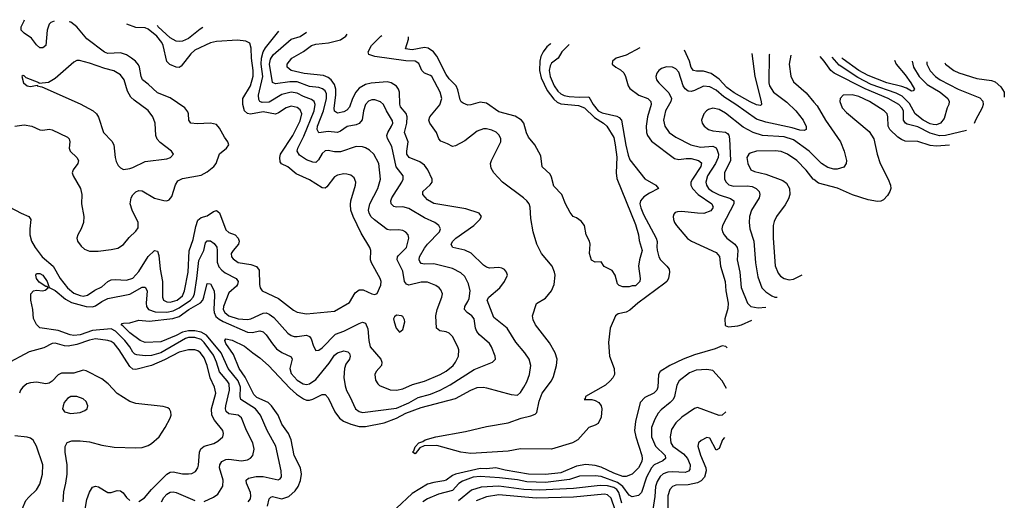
# Model space of a CAD drawing. Header units: inches. Extents: x 1308407 to 1441228, y 959628 to 1036311.
# Tile 729 of 729: x 1434881 to 1441228, y 1025981 to 1029077. Entities that reach past the tile are written whole.
import ezdxf

# ---------------------------------------------------------------- set-up
doc = ezdxf.new("R2010")
doc.units = ezdxf.units.IN
doc.header["$MEASUREMENT"] = 0
doc.layers.add('B4032', color=7, linetype='Continuous')
doc.layers.add('B4042', color=7, linetype='Continuous')

msp = doc.modelspace()

# ---------------------------------------------------------------- linework, layer by layer
at = {"layer": 'B4032', "color": 5}
for points, elevation in [([(1434772.3, 1027892.3), (1434890, 1027831.4), (1434940.5, 1027810), (1434953.6, 1027790), (1434945.9, 1027730), (1434946.5, 1027690), (1434957.5, 1027650), (1434980.1, 1027610), (1435025.4, 1027550), (1435096.1, 1027490), (1435142.9, 1027410), (1435190, 1027348.7), (1435230, 1027314.7), (1435270, 1027300.1), (1435290, 1027296.4), (1435318.1, 1027301.9), (1435366.2, 1027333.8), (1435410, 1027355.6), (1435450, 1027390.1), (1435470, 1027400.6), (1435495.9, 1027404.1), (1435570, 1027398.2), (1435610, 1027411.7), (1435650, 1027454.5), (1435710, 1027551), (1435750, 1027589.1), (1435770, 1027586.4), (1435778.1, 1027558.1), (1435786.7, 1027470), (1435801.6, 1027390), (1435801.4, 1027290), (1435807.1, 1027270), (1435830, 1027258.6), (1435850, 1027257.8), (1435895.4, 1027270), (1435930, 1027297.4), (1435943.1, 1027330), (1435966, 1027450), (1435973.1, 1027586.9), (1436000, 1027660), (1436016.1, 1027743.9), (1436030, 1027785.5), (1436050, 1027803.5), (1436090, 1027813.7), (1436130, 1027841.8), (1436150, 1027847.9), (1436170, 1027831.5), (1436210, 1027724.1), (1436230, 1027705.9), (1436270.5, 1027690.5), (1436290.1, 1027670), (1436296.8, 1027650), (1436290.9, 1027630), (1436256.1, 1027590), (1436245.1, 1027570), (1436247.1, 1027550), (1436256.2, 1027536.2), (1436290, 1027513.5), (1436370, 1027500.6), (1436406.9, 1027486.9), (1436423.7, 1027463.7), (1436426, 1027370), (1436430.2, 1027350.2), (1436443.1, 1027330), (1436550, 1027280.5), (1436645.9, 1027205.9), (1436670, 1027192.4), (1436730, 1027181.7), (1436910, 1027198.6), (1437006.1, 1027253.9), (1437043.7, 1027316.3), (1437070, 1027335.9), (1437096.1, 1027336.1), (1437150, 1027310.3), (1437170, 1027307.2), (1437186.3, 1027313.7), (1437210, 1027366.8), (1437212.1, 1027390), (1437205.7, 1027410), (1437148.6, 1027510), (1437142.7, 1027530), (1437143.5, 1027590), (1437137.8, 1027610), (1437081.5, 1027701.5), (1437029.9, 1027810), (1437015.8, 1027850), (1437012.9, 1027887.1), (1437016, 1027910), (1437045.3, 1028010), (1437047.1, 1028030), (1437037.4, 1028057.4), (1437014.9, 1028074.9), (1436990, 1028081.5), (1436970, 1028082.8), (1436930, 1028075.8), (1436910, 1028063.5), (1436860, 1028000), (1436850, 1027992.2), (1436830, 1027994.6), (1436750, 1028045.7), (1436663.7, 1028083.7), (1436610, 1028127.9), (1436568.1, 1028148.1), (1436560.5, 1028160.5), (1436557.1, 1028190), (1436563.1, 1028210), (1436642.2, 1028330), (1436690, 1028424.2), (1436698.9, 1028470), (1436690, 1028495.9), (1436670, 1028511.5), (1436630, 1028518.8), (1436599, 1028510), (1436550, 1028476.2), (1436530, 1028468.9), (1436450, 1028482.5), (1436369.1, 1028469.1), (1436350, 1028471.7), (1436330.3, 1028490.3), (1436319.2, 1028530), (1436319.9, 1028570), (1436369.9, 1028650.1), (1436386.2, 1028713.8), (1436386.9, 1028750), (1436375.8, 1028830), (1436373.7, 1028893.7), (1436364.8, 1028924.8), (1436338.3, 1028938.3), (1436285.1, 1028945.1), (1436150, 1028936.2), (1436110, 1028928.3), (1436010, 1028879.9), (1435983.9, 1028856.1), (1435921.6, 1028778.4), (1435910, 1028769.1), (1435890, 1028771.6), (1435848.2, 1028788.2), (1435830, 1028807.1), (1435805.6, 1028910), (1435796.7, 1028930), (1435766.1, 1028970), (1435710, 1029016.9), (1435690, 1029025.3), (1435630, 1029026.3), (1435570.7, 1029047.4)], 2680), ([(1434850, 1028391.8), (1434910, 1028399), (1434958.8, 1028390), (1435010, 1028367.2), (1435030, 1028365.3), (1435070, 1028371.2), (1435090, 1028368.2), (1435190, 1028319.5), (1435198.9, 1028310), (1435203.6, 1028290), (1435199.7, 1028250), (1435206.7, 1028230), (1435250.3, 1028190), (1435260.2, 1028170), (1435255, 1028150), (1435226.7, 1028110), (1435220.3, 1028090), (1435225.5, 1028070), (1435273.2, 1027990), (1435280.7, 1027950), (1435280.2, 1027890), (1435294.7, 1027810), (1435293.2, 1027770), (1435278.2, 1027730), (1435255.3, 1027690), (1435250.3, 1027670), (1435254.3, 1027650), (1435277.2, 1027617.2), (1435299, 1027599), (1435330, 1027586.2), (1435386.1, 1027586.1), (1435470, 1027595.4), (1435514.3, 1027605.7), (1435550, 1027629.4), (1435587.1, 1027672.9), (1435630, 1027713.5), (1435643.8, 1027736.2), (1435645.3, 1027770), (1435605.9, 1027850), (1435594.1, 1027890), (1435599.5, 1027930), (1435611, 1027949), (1435630, 1027967.3), (1435650, 1027975.8), (1435670, 1027974), (1435750, 1027926.5), (1435810, 1027911.8), (1435830, 1027910.2), (1435844.1, 1027915.9), (1435861.8, 1027938.2), (1435886.1, 1028013.9), (1435900.9, 1028039.1), (1435930, 1028054.7), (1436050, 1028075.5), (1436090, 1028095.8), (1436131.6, 1028130), (1436147.1, 1028150), (1436168.1, 1028211.9), (1436214.5, 1028250), (1436229.6, 1028270), (1436223.6, 1028290), (1436200.9, 1028320.9), (1436170, 1028378.7), (1436150, 1028401.1), (1436110.9, 1028410.9), (1436025.1, 1028405.1), (1435984.2, 1028410), (1435970.8, 1028430), (1435969.1, 1028470), (1435964.3, 1028484.3), (1435946, 1028510), (1435850, 1028573.3), (1435770, 1028605), (1435710, 1028662.2), (1435672.3, 1028690), (1435663.2, 1028710), (1435653.6, 1028770), (1435646.4, 1028786.4), (1435627.1, 1028810), (1435602.5, 1028830), (1435570, 1028850.4), (1435530, 1028863.7), (1435450, 1028859.9), (1435427.8, 1028867.8), (1435313.7, 1028953.7), (1435249.2, 1029030), (1435210, 1029060.4), (1435199.7, 1029064)], 2720), ([(1435103.1, 1029068.3), (1435081.4, 1029058.6), (1435070, 1029048.3), (1435057.2, 1029010), (1435050.1, 1028909.9), (1435030, 1028895.1), (1435010, 1028896.1), (1434990, 1028914.7), (1434958.1, 1028958.1), (1434910.9, 1028990), (1434891.6, 1029010), (1434890.6, 1029030), (1434910.3, 1029069.7), (1434911.8, 1029076.8)], 2720), ([(1436062.1, 1029025.5), (1436044.4, 1029015.6), (1435970, 1028956.4), (1435930, 1028938.5), (1435910, 1028935.4), (1435890, 1028938), (1435850, 1028960.5), (1435774.3, 1029030), (1435768.5, 1029038.6)], 2660), ([(1436070, 1025972.3), (1436130, 1026000.2), (1436158.9, 1026021.1), (1436190, 1026070.8), (1436192, 1026110), (1436169.9, 1026190.1), (1436170.8, 1026210), (1436183.1, 1026230), (1436210, 1026243.2), (1436230, 1026246), (1436310, 1026234), (1436350, 1026241.5), (1436368.4, 1026251.6), (1436383.9, 1026270), (1436392.2, 1026310), (1436382.9, 1026350), (1436342.5, 1026430), (1436310, 1026510.8), (1436290, 1026528.3), (1436230, 1026536.8), (1436212.3, 1026552.3), (1436207.1, 1026570), (1436209.1, 1026590), (1436234.4, 1026690), (1436230.3, 1026730), (1436219.1, 1026750), (1436169, 1026809), (1436150, 1026871.4), (1436130, 1026916.4), (1436070, 1026998.2), (1436050, 1027017.4), (1436010, 1027029.1), (1435970, 1027029.6), (1435950, 1027023.7), (1435790, 1026931.3), (1435730, 1026913.7), (1435690, 1026912.2), (1435636.9, 1026916.9), (1435622.8, 1026922.7), (1435610, 1026934.3), (1435590.7, 1026970), (1435558.8, 1027010), (1435499.3, 1027070), (1435470, 1027084.6), (1435350, 1027074.6), (1435270, 1027045.6), (1435230, 1027041.4), (1435205.9, 1027045.9), (1435130, 1027075.4), (1435011.3, 1027091.3), (1434990, 1027114), (1434970.8, 1027150.8), (1434965.2, 1027210), (1434953.5, 1027270), (1434953.3, 1027310), (1434969.1, 1027330.9), (1434990, 1027335.2), (1435030, 1027330.3), (1435044.7, 1027335.3), (1435064, 1027350), (1435058, 1027358), (1435050, 1027357), (1435006.4, 1027386.4), (1434989.2, 1027410), (1434984.7, 1027430), (1434990, 1027442), (1435010, 1027441.5), (1435030.2, 1027430), (1435059.2, 1027390), (1435072.1, 1027352.1), (1435110, 1027332.3), (1435177, 1027277), (1435215.1, 1027255.1), (1435309.7, 1027229.7), (1435350, 1027227.1), (1435370, 1027233.8), (1435410, 1027261.8), (1435450, 1027281), (1435590, 1027308.4), (1435670, 1027353), (1435690, 1027353.6), (1435703, 1027330), (1435696.2, 1027250), (1435699.4, 1027230), (1435710.3, 1027210.3), (1435753.7, 1027193.7), (1435830, 1027192.2), (1435870, 1027202.2), (1435910, 1027219.9), (1435981.8, 1027270), (1435999.8, 1027290), (1436007, 1027310), (1436022.7, 1027410), (1436035.4, 1027524.6), (1436067.1, 1027590), (1436079.8, 1027640.2), (1436090, 1027653.1), (1436110, 1027652.1), (1436135.1, 1027635.1), (1436151, 1027611), (1436154.9, 1027590), (1436154.6, 1027514.6), (1436165.3, 1027485.3), (1436183.3, 1027463.3), (1436205.7, 1027445.7), (1436276.9, 1027410), (1436288.4, 1027390), (1436285.6, 1027370), (1436279.1, 1027360.9), (1436230, 1027317.8), (1436194.3, 1027230), (1436192.8, 1027210), (1436203.4, 1027190), (1436230, 1027169.1), (1436290, 1027150.1), (1436350, 1027146.2), (1436370, 1027150.1), (1436450, 1027186.8), (1436470, 1027187.4), (1436490, 1027180.7), (1436518.5, 1027158.5), (1436610, 1027057.8), (1436630, 1027042.9), (1436650, 1027035.4), (1436670, 1027034.8), (1436730, 1027044.1), (1436750, 1027035.8), (1436760.6, 1027020.6), (1436774.2, 1026974.2), (1436790, 1026944.9), (1436810, 1026947.6), (1436830, 1026962), (1436916.1, 1027050), (1436970.7, 1027069.3), (1437070, 1027120.2), (1437090, 1027127.3), (1437110, 1027122.3), (1437125.9, 1027085.9), (1437131.3, 1027010), (1437140.9, 1026970), (1437208, 1026890), (1437216.1, 1026870), (1437212.6, 1026850), (1437178.9, 1026810), (1437170.3, 1026790), (1437174.7, 1026754.7), (1437188.7, 1026730), (1437201, 1026721), (1437270, 1026691.2), (1437310, 1026689.4), (1437350, 1026699.4), (1437412.5, 1026727.5), (1437490, 1026749), (1437590.9, 1026790), (1437630, 1026811.5), (1437674.5, 1026850), (1437691.3, 1026870), (1437709, 1026910), (1437711.6, 1026950), (1437706.2, 1026970), (1437670, 1027035.8), (1437650, 1027056.9), (1437630, 1027066), (1437590, 1027072.6), (1437568.7, 1027090), (1437564.4, 1027170), (1437571.7, 1027210), (1437602.5, 1027290), (1437605.6, 1027310), (1437596.1, 1027336.1), (1437585.4, 1027350), (1437563.9, 1027363.9), (1437510, 1027386), (1437470, 1027385.2), (1437390, 1027366.8), (1437373.4, 1027373.4), (1437362.2, 1027390), (1437350, 1027456.3), (1437313.3, 1027530), (1437316.8, 1027550), (1437322.4, 1027557.6), (1437373.8, 1027610), (1437389.7, 1027669.7), (1437384.4, 1027690), (1437370, 1027708), (1437350, 1027718), (1437322.8, 1027722.8), (1437270, 1027720.2), (1437250, 1027725.7), (1437167.6, 1027787.6), (1437147.2, 1027807.2), (1437133.4, 1027830), (1437129.4, 1027850), (1437137.1, 1027890), (1437190, 1027990.3), (1437207.2, 1028050), (1437196, 1028150), (1437162.9, 1028210), (1437136.3, 1028236.3), (1437110, 1028251.4), (1437090, 1028257.5), (1437050, 1028259.9), (1436950, 1028225.4), (1436910, 1028225), (1436870, 1028233.7), (1436850, 1028231.2), (1436830, 1028215), (1436806.6, 1028173.4), (1436790, 1028157.7), (1436770, 1028159.5), (1436730, 1028174.3), (1436684, 1028204), (1436669.9, 1028230), (1436673.8, 1028250), (1436713, 1028327), (1436780.3, 1028490), (1436785, 1028530), (1436778.4, 1028550), (1436762.5, 1028562.5), (1436710, 1028581.3), (1436670, 1028603), (1436630.3, 1028610.3), (1436570, 1028594.8), (1436490, 1028546.5), (1436444.1, 1028544.1), (1436428.4, 1028550), (1436422, 1028562), (1436420.9, 1028590), (1436449.4, 1028710), (1436438.1, 1028790), (1436439.2, 1028830), (1436450.4, 1028869.6), (1436464.7, 1028895.3), (1436550.9, 1029003.7)], 2660), ([(1436353.8, 1025970), (1436367.9, 1025990), (1436371.9, 1026010), (1436367.8, 1026030), (1436342.4, 1026090), (1436341.8, 1026110), (1436356, 1026124), (1436405.5, 1026134.5), (1436450, 1026134.5), (1436546.6, 1026113.4), (1436560.1, 1026119.9), (1436568.3, 1026131.7), (1436566.6, 1026170), (1436533.2, 1026330), (1436476.7, 1026430), (1436433.2, 1026530), (1436401.7, 1026570), (1436306.2, 1026630), (1436301.3, 1026650), (1436304.4, 1026710), (1436290.2, 1026750), (1436224.3, 1026830), (1436179.1, 1026930), (1436085, 1027045), (1436050, 1027064.5), (1436010, 1027072.3), (1435970, 1027073.2), (1435930, 1027064), (1435890, 1027042.9), (1435790, 1027002.1), (1435690, 1026998), (1435657.8, 1027010), (1435590, 1027059.5), (1435545.4, 1027105.4), (1435535.1, 1027110), (1435541.4, 1027118.6), (1435550, 1027122.6), (1435590, 1027122.9), (1435650, 1027140.2), (1435715.1, 1027135.1), (1435867.9, 1027152.1), (1435910, 1027165.1), (1435970.5, 1027210), (1436047.4, 1027252.6), (1436061, 1027270), (1436068.7, 1027290), (1436090, 1027376.4), (1436110, 1027374.6), (1436135.2, 1027330), (1436137.7, 1027297.7), (1436131.8, 1027210), (1436133.7, 1027190), (1436145.5, 1027165.5), (1436167.2, 1027147.2), (1436193.3, 1027133.3), (1436350, 1027064.3), (1436378.8, 1027061.2), (1436430, 1027071.4), (1436450, 1027066), (1436470, 1027047.5), (1436510, 1026988.4), (1436537.2, 1026957.2), (1436570, 1026933.3), (1436630, 1026904.2), (1436637.1, 1026890), (1436622.8, 1026830), (1436630, 1026798.5), (1436670, 1026754.6), (1436709, 1026730), (1436730, 1026726.8), (1436750, 1026731.2), (1436790, 1026758.4), (1436876.4, 1026863.6), (1436910, 1026916.1), (1436930, 1026931.6), (1436970, 1026942.6), (1436997.2, 1026937.2), (1437007.1, 1026927.1), (1437012.1, 1026910), (1437008, 1026890), (1436983.4, 1026856.6), (1436974.4, 1026830), (1436970.8, 1026770.8), (1436978.1, 1026718.1), (1436987.9, 1026687.9), (1437010.2, 1026650), (1437046.7, 1026570), (1437070, 1026551.8), (1437090, 1026547), (1437310, 1026574.6), (1437390, 1026609), (1437450, 1026642.6), (1437530, 1026663.7), (1437590.8, 1026690), (1437655.8, 1026724.2), (1437810, 1026822.6), (1437929.3, 1026870), (1437947.3, 1026890), (1437946.3, 1026910), (1437922.4, 1026970), (1437908.6, 1026990), (1437845.6, 1027045.6), (1437827.9, 1027068), (1437819.5, 1027090), (1437810.4, 1027150.4), (1437794.8, 1027170), (1437766, 1027190), (1437747.6, 1027210), (1437749.8, 1027230), (1437770, 1027260.3), (1437778.3, 1027281.7), (1437784.9, 1027330), (1437774.4, 1027374.4), (1437750, 1027422.2), (1437725.2, 1027445.2), (1437670, 1027472.9), (1437550, 1027504.9), (1437490, 1027501.7), (1437470, 1027505.3), (1437459.5, 1027519.5), (1437455.7, 1027530), (1437458.9, 1027550), (1437490, 1027605.8), (1437510, 1027631.5), (1437587.8, 1027710), (1437593.1, 1027730), (1437583.5, 1027750), (1437557.7, 1027770), (1437490, 1027801.4), (1437390, 1027860.9), (1437350, 1027871.4), (1437310, 1027869.2), (1437292.8, 1027872.8), (1437275.8, 1027890), (1437274.5, 1027910), (1437280.9, 1027930), (1437344.5, 1028030), (1437352.4, 1028050), (1437352, 1028070), (1437308.4, 1028128.4), (1437280.6, 1028260.6), (1437252.5, 1028312.5), (1437248.7, 1028330), (1437253.7, 1028350), (1437277.9, 1028390), (1437285.6, 1028410), (1437284.2, 1028424.2), (1437244.7, 1028490), (1437226.4, 1028530), (1437207.1, 1028547.2), (1437170, 1028561.1), (1437150, 1028560.7), (1437130, 1028552.7), (1437110, 1028529.6), (1437097.3, 1028490), (1437088.3, 1028431.6), (1437070, 1028408.1), (1437050, 1028399.2), (1436991.7, 1028388.3), (1436950, 1028357.7), (1436930, 1028349.8), (1436870, 1028355.7), (1436810, 1028347.9), (1436799.3, 1028370), (1436801, 1028390), (1436839.1, 1028490), (1436859.4, 1028570), (1436858.9, 1028598.9), (1436850, 1028618.8), (1436832.2, 1028632.2), (1436810, 1028640.4), (1436750, 1028646.5), (1436670, 1028676), (1436623.3, 1028676.7), (1436530, 1028663.2), (1436510, 1028673.3), (1436492.2, 1028790), (1436498.5, 1028821.5), (1436515.2, 1028850), (1436630, 1028950.7), (1436690, 1028968.1), (1436730.9, 1028995.7)], 2640), ([(1436477.4, 1025942.6), (1436489.4, 1025990.6), (1436499.6, 1026000.4), (1436510, 1026004.3), (1436570, 1025989.7), (1436615.5, 1026004.5), (1436657.7, 1026042.3), (1436675.6, 1026070), (1436691.2, 1026108.8), (1436697.1, 1026150), (1436691.2, 1026190), (1436651.3, 1026270), (1436630.7, 1026370), (1436613.2, 1026410), (1436571.9, 1026470), (1436546.7, 1026530), (1436503.7, 1026590), (1436481.9, 1026610), (1436410, 1026643), (1436390, 1026662.3), (1436334.1, 1026774.1), (1436295.3, 1026830), (1436259.8, 1026919.8), (1436210.9, 1026990), (1436204.2, 1027010), (1436210, 1027021.6), (1436250, 1027012.9), (1436330, 1026973.2), (1436383.1, 1026930), (1436430, 1026899), (1436485.3, 1026850), (1436622.2, 1026702.2), (1436664.8, 1026664.8), (1436710, 1026633.7), (1436730, 1026626.3), (1436750, 1026625.3), (1436770, 1026631.3), (1436830, 1026663.2), (1436850, 1026663.1), (1436870, 1026641.3), (1436913.1, 1026550), (1436942, 1026510), (1436969.4, 1026490), (1437016.3, 1026470), (1437070, 1026456.6), (1437110, 1026456.1), (1437230, 1026480.1), (1437310, 1026509.2), (1437370, 1026543), (1437470, 1026577.5), (1437690, 1026637), (1437790, 1026690.1), (1437830, 1026706.6), (1437870, 1026709.4), (1437890, 1026706), (1438050, 1026661.8), (1438090, 1026658.3), (1438110, 1026675.3), (1438130, 1026709), (1438150, 1026743.1), (1438167.4, 1026790), (1438175.4, 1026850), (1438164.2, 1026890), (1438138.2, 1026930), (1438078.8, 1026998.8), (1438024.4, 1027090), (1437938.2, 1027158.2), (1437894, 1027270), (1437905, 1027290), (1437977, 1027350), (1438005.7, 1027390), (1438024.7, 1027430), (1438019.6, 1027450), (1438006.7, 1027466.7), (1437990, 1027476.9), (1437970, 1027481.3), (1437910, 1027475.8), (1437890, 1027481.8), (1437870, 1027495.8), (1437792.3, 1027572.3), (1437750, 1027591.6), (1437673.6, 1027610), (1437664.4, 1027624.4), (1437662.8, 1027630), (1437673.3, 1027650), (1437692.9, 1027670), (1437807.7, 1027750), (1437847.6, 1027790), (1437857.4, 1027810), (1437842.9, 1027830), (1437757.8, 1027857.8), (1437550, 1027893.1), (1437510, 1027916.5), (1437479.2, 1027950), (1437479.1, 1027970), (1437527.5, 1028012.5), (1437539.2, 1028030), (1437539.3, 1028050), (1437512.7, 1028110), (1437490, 1028139), (1437460.6, 1028160.6), (1437391.7, 1028190), (1437377.1, 1028210), (1437375.8, 1028230), (1437384.4, 1028290), (1437361.6, 1028350), (1437376, 1028410), (1437378.2, 1028450), (1437372.2, 1028472.2), (1437336.1, 1028516.1), (1437331.8, 1028531.8), (1437329.5, 1028609.5), (1437322.9, 1028630), (1437310, 1028648.3), (1437275.6, 1028670), (1437250, 1028676.1), (1437147.5, 1028667.6), (1437110, 1028660.1), (1437070, 1028634.8), (1437048.2, 1028610), (1437026.1, 1028570), (1437006, 1028514), (1436990, 1028493.9), (1436970, 1028483.2), (1436930, 1028475.4), (1436910, 1028487.3), (1436907.4, 1028507.4), (1436919.7, 1028590), (1436919.8, 1028630), (1436910, 1028658.7), (1436888.7, 1028688.7), (1436870, 1028704.6), (1436838.4, 1028718.4), (1436714.3, 1028730), (1436631.2, 1028750), (1436604.7, 1028770), (1436606.2, 1028790), (1436635.5, 1028830), (1436710, 1028871.9), (1436761.5, 1028910), (1436790, 1028919.9), (1436872.1, 1028927.9), (1436950, 1028946.4), (1436983.9, 1028970), (1436992.8, 1028984)], 2620), ([(1438424, 1028916.7), (1438376.1, 1028870), (1438351.3, 1028828.7), (1438310, 1028797.4), (1438301, 1028779), (1438295, 1028750), (1438299.7, 1028710), (1438325.7, 1028650), (1438350, 1028616.8), (1438370, 1028598.5), (1438390, 1028588.3), (1438422.5, 1028582.5), (1438490, 1028578.1), (1438550, 1028580.4), (1438578.2, 1028530), (1438610, 1028489.5), (1438636.6, 1028476.6), (1438730, 1028456.3), (1438746.2, 1028446.2), (1438759.8, 1028430), (1438788.7, 1028268.7), (1438803.7, 1028203.7), (1438815, 1028175), (1438910, 1028052.3), (1438980.7, 1028010), (1438998, 1027990), (1438939.9, 1027960.1), (1438904.3, 1027935.7), (1438883.3, 1027910), (1438878.8, 1027890), (1438884, 1027864), (1438902.7, 1027822.7), (1438984.6, 1027670), (1438991.2, 1027648.8), (1438987.4, 1027612.6), (1438990, 1027591), (1439001.4, 1027550), (1439011.3, 1027530), (1439053.1, 1027490), (1439066.7, 1027470), (1439070.1, 1027450), (1439064.1, 1027410), (1439052.7, 1027390), (1439040.7, 1027379.3), (1438864.9, 1027250), (1438813.8, 1027206.2), (1438790, 1027192.7), (1438738.3, 1027181.7), (1438721.2, 1027170), (1438687.2, 1027090), (1438676.2, 1026996.2), (1438682.1, 1026910), (1438712.9, 1026830), (1438714.4, 1026790), (1438704.6, 1026770), (1438687.4, 1026750), (1438656.7, 1026723.3), (1438529.2, 1026650), (1438526, 1026634), (1438518.8, 1026630), (1438570, 1026629), (1438590, 1026624.2), (1438615.1, 1026610), (1438628.9, 1026590), (1438632.7, 1026570), (1438630, 1026516), (1438610, 1026476.1), (1438590, 1026463.7), (1438550, 1026449.8), (1438478.6, 1026370), (1438444.2, 1026350), (1438310, 1026310.7), (1438110, 1026313), (1438030, 1026298), (1437790, 1026283), (1437725.2, 1026290), (1437570, 1026332.6), (1437487.9, 1026332.1), (1437460.4, 1026319.6), (1437430, 1026280.9), (1437414, 1026290), (1437421.5, 1026298.5), (1437430, 1026324.7), (1437453.2, 1026350), (1437480.5, 1026359.5), (1437495.1, 1026370), (1437563.7, 1026390), (1437755.6, 1026424.4), (1437890, 1026456.8), (1438030, 1026478.9), (1438113.2, 1026510), (1438176.3, 1026523.7), (1438204.7, 1026535.3), (1438214, 1026546), (1438230, 1026618.9), (1438249.2, 1026670), (1438308.8, 1026751.2), (1438322.6, 1026777.4), (1438341.3, 1026850), (1438344.8, 1026890), (1438333.2, 1026930), (1438295.2, 1026995.2), (1438205.5, 1027110), (1438190, 1027144.2), (1438187.7, 1027170), (1438211.9, 1027248.1), (1438270, 1027283.6), (1438309.9, 1027330), (1438326.3, 1027370), (1438332.5, 1027430), (1438329.3, 1027450), (1438312.7, 1027490), (1438245.2, 1027570), (1438213.8, 1027630), (1438190.8, 1027710), (1438176.9, 1027796.9), (1438172.5, 1027870), (1438165.4, 1027890), (1438150.8, 1027910.8), (1438129.5, 1027929.5), (1437992.7, 1028030), (1437938.3, 1028090), (1437920, 1028120), (1437916.5, 1028150), (1437922, 1028170), (1437982.7, 1028290), (1437983.1, 1028310), (1437972.7, 1028332.7), (1437951.6, 1028351.6), (1437924.5, 1028364.5), (1437890, 1028373.8), (1437870, 1028373.8), (1437830, 1028358.4), (1437750, 1028295.6), (1437690, 1028264.4), (1437670, 1028258.9), (1437637.9, 1028277.9), (1437595, 1028295), (1437583, 1028310), (1437568.2, 1028350), (1437525.7, 1028410), (1437518.6, 1028430), (1437524.8, 1028450), (1437590, 1028529.2), (1437601.5, 1028570), (1437591.9, 1028610), (1437537.5, 1028710), (1437530, 1028717.8), (1437490, 1028731.4), (1437473.3, 1028750), (1437455, 1028795), (1437430, 1028809.4), (1437370, 1028812.8), (1437170, 1028840.8), (1437132.7, 1028852.7), (1437127.3, 1028870), (1437147.9, 1028910), (1437209.9, 1028970), (1437215.5, 1028974.1)], 2580), ([(1438305.4, 1028922.5), (1438300.7, 1028919.3), (1438279, 1028901), (1438256, 1028870), (1438240.6, 1028839.4), (1438233.2, 1028810), (1438232.3, 1028750), (1438241.6, 1028701.6), (1438281.5, 1028621.5), (1438324.5, 1028564.5), (1438346.2, 1028546.2), (1438370, 1028534.5), (1438483.8, 1028523.8), (1438522, 1028510), (1438586.1, 1028446.1), (1438645.4, 1028410), (1438665.5, 1028390), (1438710, 1028317.6), (1438720.4, 1028270), (1438729.3, 1028190.7), (1438725.3, 1028090), (1438730, 1028054.8), (1438850, 1027757.4), (1438869.2, 1027690.8), (1438873.5, 1027653.5), (1438893.2, 1027590), (1438875.5, 1027530), (1438870.5, 1027490), (1438881, 1027410), (1438878, 1027390), (1438850, 1027362), (1438830, 1027362), (1438810, 1027355.3), (1438770, 1027355.3), (1438744.7, 1027364.7), (1438734.6, 1027374.6), (1438719, 1027430), (1438700.8, 1027460.9), (1438647.6, 1027487.6), (1438630, 1027516), (1438590, 1027514), (1438566.8, 1027526.8), (1438555.1, 1027570), (1438558.4, 1027630), (1438555.1, 1027650), (1438532.7, 1027690), (1438522, 1027750), (1438499.7, 1027779.7), (1438470, 1027801.2), (1438449.2, 1027810), (1438430, 1027834), (1438399.6, 1027890), (1438375.1, 1027950), (1438324.7, 1028004.7), (1438310, 1028062), (1438300.8, 1028080.8), (1438249.7, 1028129.7), (1438239.7, 1028199.7), (1438201.6, 1028270), (1438160, 1028320), (1438147.2, 1028347.2), (1438130.6, 1028410), (1438116.8, 1028430), (1438075.4, 1028455.4), (1437970, 1028483.3), (1437890, 1028538.7), (1437850, 1028545.8), (1437790, 1028527.6), (1437770, 1028525.7), (1437738.7, 1028538.7), (1437727, 1028547), (1437719.8, 1028559.8), (1437705, 1028625), (1437693.6, 1028650), (1437650, 1028695.8), (1437630, 1028724.5), (1437570, 1028842.6), (1437548.8, 1028870), (1437513.1, 1028893.1), (1437490, 1028897.7), (1437410, 1028882.3), (1437368, 1028890), (1437388.1, 1028951.9), (1437386.6, 1028966.5)], 2560), ([(1438878.7, 1028894.8), (1438790, 1028847.6), (1438726.8, 1028830), (1438703, 1028810), (1438700.5, 1028790), (1438723.8, 1028770), (1438754, 1028754), (1438774.4, 1028734.4), (1438786.8, 1028710), (1438802.7, 1028650), (1438814.6, 1028634.6), (1438871.4, 1028591.4), (1438930, 1028568.8), (1438950.1, 1028550.1), (1438951.6, 1028530), (1438928.5, 1028450), (1438918.4, 1028390), (1438922.2, 1028350), (1438929, 1028330), (1438953.5, 1028293.5), (1439101.8, 1028181.8), (1439130, 1028176.1), (1439177.4, 1028182.6), (1439210, 1028181.7), (1439257, 1028170), (1439275.3, 1028155.3), (1439272, 1028130), (1439217.3, 1028050), (1439208, 1028030), (1439208, 1028010), (1439217.7, 1027990), (1439255.1, 1027950), (1439343, 1027890), (1439352.2, 1027870), (1439350, 1027865.1), (1439335.2, 1027844.8), (1439291, 1027829), (1439250, 1027829.6), (1439150, 1027841.6), (1439120.9, 1027839.1), (1439106.2, 1027833.8), (1439097, 1027823), (1439092.9, 1027810), (1439094.8, 1027790), (1439101.3, 1027770), (1439115, 1027750), (1439186.4, 1027666.4), (1439211.6, 1027650), (1439370, 1027576.8), (1439391.1, 1027551.1), (1439397.7, 1027490), (1439429, 1027390), (1439433.9, 1027330), (1439448.1, 1027250), (1439444.8, 1027215.2), (1439427.1, 1027150), (1439427.7, 1027107.7), (1439450, 1027097.4), (1439510, 1027103.7), (1439535, 1027110), (1439600.3, 1027140.8)], 2620), ([(1439714.6, 1028854.4), (1439713.1, 1028850), (1439710.7, 1028670), (1439714.5, 1028650), (1439739.4, 1028610), (1439826.6, 1028546.6), (1439883.2, 1028490), (1439932.4, 1028430), (1439950.3, 1028389.7), (1439950.2, 1028369.8), (1439937.5, 1028362.5), (1439910, 1028364.7), (1439861.1, 1028381.1), (1439690, 1028415.7), (1439630, 1028435.9), (1439497.5, 1028530), (1439419.5, 1028579.5), (1439370, 1028622.2), (1439330, 1028643.9), (1439290, 1028647.8), (1439230, 1028621), (1439210, 1028615), (1439190, 1028617.3), (1439170.4, 1028630.4), (1439157.9, 1028650), (1439130, 1028739.2), (1439110, 1028760.7), (1439090, 1028770.7), (1439050, 1028773.6), (1439017.5, 1028762.5), (1439000.3, 1028750), (1438987.4, 1028732.6), (1438980.9, 1028710), (1438986.3, 1028690), (1439000.3, 1028670), (1439064.7, 1028604.7), (1439081.7, 1028570), (1439078.9, 1028550), (1439044.3, 1028490), (1439030.9, 1028430), (1439040.6, 1028390), (1439067.3, 1028350), (1439110, 1028319), (1439207.2, 1028270), (1439270, 1028256.3), (1439350, 1028263.1), (1439370, 1028250.9), (1439377.1, 1028237), (1439385.2, 1028210), (1439384.4, 1028190), (1439366.1, 1028150), (1439314.9, 1028070), (1439303.8, 1028030), (1439307.3, 1028010), (1439320.4, 1027990), (1439347.8, 1027970), (1439390, 1027948.3), (1439464, 1027924), (1439484.7, 1027910), (1439484.1, 1027890), (1439411.3, 1027750), (1439407.4, 1027730), (1439411.5, 1027710), (1439422.4, 1027690), (1439440.2, 1027670), (1439490.6, 1027630.6), (1439505.1, 1027610), (1439509.5, 1027590), (1439505.4, 1027530), (1439522.3, 1027450), (1439531.1, 1027351.1), (1439572, 1027250), (1439593.7, 1027230), (1439640.7, 1027220.7), (1439690.2, 1027224.9)], 2640), ([(1439600.8, 1028859.9), (1439618.9, 1028710), (1439661, 1028550), (1439663.8, 1028530), (1439655.5, 1028524.5), (1439630, 1028528.7), (1439590, 1028546.7), (1439486.1, 1028606.1), (1439440.4, 1028640.4), (1439390, 1028693.9), (1439339.1, 1028730), (1439290, 1028746.3), (1439244.8, 1028744.8), (1439223.7, 1028750), (1439210, 1028768.6), (1439198.3, 1028810), (1439166.4, 1028880.9)], 2620), ([(1439852, 1028847.8), (1439840.8, 1028790), (1439852.2, 1028712.2), (1439870, 1028676), (1439950, 1028605.2), (1440000, 1028546.1)], 2660), ([(1440000, 1028200.2), (1439970.2, 1028230.2), (1439870, 1028301.9), (1439810, 1028323.1), (1439670, 1028331.8), (1439609.6, 1028349.6), (1439545, 1028385), (1439430, 1028474.7), (1439390, 1028497.4), (1439350, 1028506), (1439321.8, 1028498.2), (1439308.8, 1028490), (1439291.8, 1028470), (1439276, 1028430), (1439279.5, 1028410), (1439293.4, 1028390), (1439320.4, 1028370), (1439350, 1028361.5), (1439430, 1028353.2), (1439443.9, 1028343.9), (1439451.9, 1028331.9), (1439457.4, 1028310), (1439462, 1028170), (1439424.1, 1028090), (1439425.1, 1028050), (1439435, 1028030), (1439453.3, 1028013.4), (1439483.4, 1028003.4), (1439570, 1028006.3), (1439602, 1028002), (1439629.1, 1027990), (1439647.2, 1027970), (1439652.1, 1027950), (1439647.7, 1027930), (1439599.4, 1027850), (1439585.5, 1027810), (1439583.2, 1027770), (1439588.7, 1027730), (1439613.3, 1027650), (1439624, 1027510), (1439639.9, 1027419.9), (1439664.8, 1027350), (1439690, 1027324.3), (1439730, 1027297.1), (1439748.2, 1027290), (1439763.6, 1027289.5)], 2660), ([(1440000, 1028047.5), (1439996.8, 1028050), (1439950, 1028107.6), (1439890, 1028169.8), (1439830, 1028210.6), (1439790, 1028226.9), (1439750, 1028232.4), (1439630, 1028229.8), (1439590, 1028216), (1439581.3, 1028210), (1439569.3, 1028190), (1439575.2, 1028150), (1439593.7, 1028110), (1439618, 1028098), (1439690, 1028082.4), (1439800.9, 1028041), (1439823.3, 1028023.4), (1439842.3, 1027990), (1439845.6, 1027950), (1439836.5, 1027923.5), (1439815, 1027884.9), (1439759.2, 1027810), (1439743.6, 1027776.4), (1439738.5, 1027750), (1439738, 1027670), (1439750.1, 1027490.1), (1439770, 1027443.1), (1439785.2, 1027425.2), (1439809.1, 1027409.1), (1439840.4, 1027400.4), (1439870, 1027405), (1439925.9, 1027432.3)], 2680), ([(1435650, 1025972.9), (1435684.5, 1025995.5), (1435729.9, 1026050.1), (1435830, 1026148.7), (1435850, 1026160.9), (1435870, 1026163.5), (1435930, 1026152.1), (1435969.9, 1026150.1), (1435990, 1026153.8), (1436013.8, 1026166.2), (1436029.9, 1026190.1), (1436034.1, 1026205.9), (1436041.1, 1026290), (1436048.5, 1026311.5), (1436070.4, 1026329.6), (1436132.7, 1026347.3), (1436159.1, 1026360.9), (1436189.8, 1026390), (1436194.8, 1026410), (1436189.8, 1026430), (1436136.5, 1026496.5), (1436119.2, 1026530), (1436116.7, 1026570), (1436145, 1026670), (1436137.3, 1026710), (1436109.3, 1026769.3), (1436089, 1026850), (1436070, 1026899.4), (1436045.8, 1026930), (1436030, 1026942.8), (1436010, 1026951), (1435970, 1026950.4), (1435910, 1026934.4), (1435814.4, 1026885.6), (1435730, 1026849.9), (1435630, 1026823.1), (1435610, 1026826), (1435590, 1026843.2), (1435523.2, 1026950), (1435490, 1026989.9), (1435470, 1027003.4), (1435449.4, 1027009.4), (1435370, 1027019.9), (1435330, 1027012.7), (1435250, 1026983.7), (1435194, 1026974), (1435170, 1026975), (1435110, 1026993), (1435090, 1026991.7), (1435036.4, 1026963.6), (1434942.5, 1026937.5), (1434790, 1026855.6)], 2680), ([(1439440.6, 1026963.1), (1439432.5, 1026972.5), (1439410, 1026975.6), (1439363.4, 1026956.6), (1439230, 1026916.8), (1439157.5, 1026890), (1439072.2, 1026850), (1439010.6, 1026810), (1438998.5, 1026790), (1438994.1, 1026710), (1438988.6, 1026690), (1438969, 1026670), (1438910, 1026642), (1438881.6, 1026610), (1438851.4, 1026488.6), (1438844.5, 1026430), (1438852, 1026390), (1438892.1, 1026270), (1438894.2, 1026250), (1438891.6, 1026230), (1438870.1, 1026190), (1438830, 1026149.1), (1438790, 1026133.6), (1438770, 1026134.5), (1438710, 1026154.8), (1438630, 1026194.4), (1438590, 1026203.9), (1438530, 1026210.3), (1438470, 1026200.9), (1438370, 1026158.2), (1438270, 1026147.3), (1438161.6, 1026150), (1438010, 1026175.3), (1437950, 1026189.9), (1437890, 1026183.4), (1437850, 1026185.2), (1437690.5, 1026149.5), (1437670, 1026140.9), (1437630, 1026111.2), (1437615, 1026105), (1437550, 1026095.8), (1437510, 1026083.5), (1437410, 1026023.5), (1437310, 1025929.1)], 2620), ([(1435161, 1025970), (1435165.1, 1026034.9), (1435178.6, 1026090), (1435186.2, 1026150), (1435186.1, 1026210), (1435173.9, 1026290), (1435173.2, 1026326.8), (1435187.7, 1026352.3), (1435216.5, 1026363.5), (1435270, 1026364.4), (1435330, 1026356.3), (1435410, 1026336.6), (1435490, 1026323), (1435630, 1026317.8), (1435670, 1026320.5), (1435710, 1026333.2), (1435730, 1026345.5), (1435780.3, 1026390), (1435819.8, 1026450), (1435851.2, 1026510), (1435856.9, 1026530), (1435856.2, 1026550), (1435847.7, 1026567.7), (1435836.1, 1026576.1), (1435805.3, 1026585.3), (1435630, 1026604.9), (1435590, 1026617), (1435508.9, 1026668.9), (1435451.6, 1026731.6), (1435410, 1026763.4), (1435310, 1026814.6), (1435290, 1026818), (1435230, 1026800.2), (1435150, 1026799.9), (1435130, 1026789.9), (1435090, 1026748.4), (1435070, 1026734.9), (1435050, 1026731.2), (1434990, 1026741.1), (1434950, 1026737.5), (1434928.1, 1026730), (1434900.8, 1026710), (1434886.9, 1026690), (1434879.6, 1026670)], 2720), ([(1439436.9, 1026701.8), (1439410, 1026751.3), (1439350, 1026817.6), (1439310, 1026823.4), (1439240.7, 1026819.3), (1439198.4, 1026801.6), (1439132.9, 1026750), (1439116.9, 1026723.1), (1439102.2, 1026650), (1439092.9, 1026630), (1439075, 1026610), (1439015.9, 1026564.1), (1438997.5, 1026542.5), (1438976.1, 1026503.9), (1438954.4, 1026450), (1438954, 1026390), (1438980.4, 1026330), (1439041.7, 1026270), (1439045, 1026250), (1439026, 1026234), (1438970.1, 1026210), (1438954.1, 1026190), (1438922.6, 1026130), (1438890, 1026031), (1438870, 1026010.7), (1438830, 1026003.9), (1438810, 1026014.7), (1438768, 1026070), (1438734.4, 1026094.4), (1438630, 1026133.5), (1438590, 1026139), (1438490, 1026136.9), (1438425, 1026115), (1438270, 1026095), (1438150, 1026098.6), (1438090, 1026111.9), (1437974.2, 1026125.8), (1437850, 1026133.9), (1437803.2, 1026130), (1437736.3, 1026103.7), (1437711.7, 1026088.3), (1437670, 1026044.6), (1437580.2, 1026019.8), (1437510, 1025989.3), (1437480.2, 1025970)], 2640), ([(1439432, 1026549.8), (1439410, 1026528.7), (1439390, 1026527.8), (1439250, 1026577.7), (1439230, 1026572.2), (1439150, 1026515.3), (1439110, 1026479.2), (1439083.5, 1026436.5), (1439073.2, 1026390), (1439079.3, 1026350), (1439091.2, 1026330), (1439159, 1026279), (1439185.4, 1026250), (1439202.3, 1026210), (1439201, 1026179), (1439192.7, 1026167.3), (1439170, 1026160.7), (1439090, 1026164.6), (1439059.2, 1026160.8), (1439029.8, 1026150.2), (1439010, 1026133.7), (1438990, 1026101.1), (1438980.1, 1026070), (1438975.9, 1026004.1), (1438954.4, 1025865.6)], 2660), ([(1434865.7, 1025830), (1434896.6, 1025923.4), (1434921.3, 1025978.7), (1434938.9, 1026001.1), (1434990, 1026048.5), (1435010, 1026084.9), (1435028.7, 1026150), (1435029.8, 1026210), (1434988.9, 1026328.9), (1434967.2, 1026367.2), (1434950, 1026380.7), (1434930, 1026388), (1434850, 1026395.5)], 2740), ([(1439423.9, 1026385.9), (1439411.5, 1026370), (1439390, 1026314.4), (1439370, 1026304.2), (1439330, 1026380.4), (1439310, 1026384.2), (1439273.4, 1026366.6), (1439256.5, 1026350), (1439253.4, 1026330), (1439269.3, 1026270.7), (1439303.9, 1026190), (1439305.7, 1026170), (1439294.6, 1026130), (1439274.5, 1026105.5), (1439250, 1026093.5), (1439190, 1026079.9), (1439110, 1026077.9), (1439090.1, 1026069.9), (1439071.6, 1026050), (1439059.5, 1026010), (1439059.4, 1025930)], 2680), ([(1435289.5, 1025850.5), (1435313.3, 1025986.7), (1435330, 1026033.6), (1435350, 1026065.2), (1435370, 1026072.7), (1435390, 1026067.1), (1435450, 1026030.2), (1435470, 1026030.2), (1435510, 1026042.7), (1435530, 1026041.5), (1435548.9, 1026028.9), (1435570, 1025999), (1435590, 1025980.2)], 2680), ([(1438761.5, 1025961.5), (1438744.1, 1026030), (1438731.1, 1026050), (1438710, 1026062.9), (1438670, 1026074.4), (1438623.3, 1026076.7), (1438450, 1026056.2), (1438230, 1026044.8), (1438130, 1026050.4), (1437969.1, 1026070.9), (1437855.7, 1026064.3), (1437793.8, 1026046.2), (1437710, 1025977)], 2660), ([(1435795.1, 1025970), (1435810, 1025997.8), (1435830, 1026020.5), (1435850, 1026032.1), (1435870, 1026034.8), (1435890, 1026030.8), (1436010, 1025978.6)], 2660), ([(1438718.5, 1025918.5), (1438694.6, 1025994.6), (1438670, 1026016.6), (1438650, 1026019.4), (1438450, 1026000.8), (1438210, 1025994.2), (1437970, 1026016.3), (1437890, 1026003.3), (1437823.9, 1025976.1)], 2680)]:
    msp.add_lwpolyline(points, dxfattribs=dict(at, elevation=elevation))
for points, elevation in [([(1435266.1, 1028813.9), (1435250, 1028813), (1435230, 1028803.6), (1435110, 1028698), (1435067.5, 1028672.5), (1435006, 1028666), (1435006, 1028670), (1434923.1, 1028703.1), (1434910, 1028715.3), (1434903.6, 1028716.4), (1434894, 1028710), (1434906, 1028670), (1434930, 1028651.3), (1434950, 1028646.8), (1434994, 1028654), (1434994, 1028650), (1435024.7, 1028644.7), (1435270, 1028535.2), (1435355.3, 1028490), (1435376, 1028470), (1435389.3, 1028449.3), (1435421.7, 1028350), (1435474.4, 1028294.4), (1435487.8, 1028270), (1435496.5, 1028190), (1435503.4, 1028163.4), (1435516.7, 1028136.7), (1435530, 1028121.6), (1435550, 1028112.2), (1435590, 1028117.3), (1435610, 1028125.2), (1435690, 1028162.3), (1435830, 1028181.3), (1435854, 1028190), (1435872.7, 1028210), (1435859.3, 1028230), (1435785.5, 1028285.5), (1435767.2, 1028307.2), (1435759.2, 1028330), (1435754.5, 1028410), (1435739.3, 1028450), (1435710, 1028490.8), (1435617.9, 1028557.9), (1435597.8, 1028577.8), (1435575.8, 1028615.8), (1435554, 1028690), (1435530, 1028722), (1435488.1, 1028748.1), (1435430, 1028761.4), (1435330, 1028797.5)], 2740), ([(1437310, 1027172.3), (1437297.3, 1027162.7), (1437290.8, 1027150), (1437294, 1027130), (1437307.7, 1027090), (1437330, 1027064.7), (1437350, 1027082), (1437364.5, 1027130), (1437362.5, 1027142.5), (1437350, 1027165.2), (1437342, 1027170)], 2680), ([(1435250, 1026649.7), (1435211.6, 1026648.4), (1435190, 1026636.9), (1435168.8, 1026610), (1435161.3, 1026590), (1435158, 1026570), (1435170, 1026550.8), (1435210, 1026540.3), (1435270, 1026545.3), (1435301.7, 1026558.3), (1435316.2, 1026570), (1435320.5, 1026590), (1435310, 1026616.2), (1435290, 1026634)], 2740)]:
    msp.add_lwpolyline(points, close=True, dxfattribs=dict(at, elevation=elevation))
at = {"layer": 'B4042', "color": 5}
for points, elevation in [([(1440983.8, 1028363.1), (1440850, 1028330.3), (1440810, 1028329.1), (1440750, 1028344.9), (1440670, 1028385.6), (1440602.9, 1028402.9), (1440590.9, 1028410.9), (1440579.2, 1028430), (1440577.9, 1028490), (1440568.5, 1028510), (1440548.7, 1028530), (1440478.4, 1028570), (1440331.3, 1028631.3), (1440132.3, 1028732.3), (1440110.4, 1028750.4), (1440067.3, 1028810), (1440040.1, 1028838.7)], 2660), ([(1440633.5, 1028810), (1440642.5, 1028770), (1440679.2, 1028710), (1440730, 1028658.5), (1440815.3, 1028610), (1440863.1, 1028570), (1440871.9, 1028550), (1440870.1, 1028530), (1440859.8, 1028510), (1440839.5, 1028440.5), (1440817, 1028410), (1440790, 1028400.5), (1440770, 1028401.9), (1440750, 1028406.8), (1440705.4, 1028430), (1440654.4, 1028470), (1440616.3, 1028536.3), (1440570, 1028583.3), (1440530, 1028604.5), (1440370, 1028660.4), (1440284.6, 1028704.6), (1440162.9, 1028782.9), (1440118.4, 1028834.9)], 2640), ([(1440519.4, 1028815.5), (1440531, 1028791), (1440590, 1028721.7), (1440625.9, 1028670), (1440648.8, 1028630), (1440641.4, 1028618.6), (1440630, 1028617.2), (1440596.5, 1028636.5), (1440567.1, 1028647.1), (1440471.6, 1028670), (1440350, 1028718.2), (1440290.9, 1028750), (1440190, 1028822.8), (1440181, 1028831.9)], 2620), ([(1440728, 1028805.5), (1440728.9, 1028791.1), (1440750, 1028747.1), (1440784.1, 1028710), (1440814.3, 1028690), (1440930, 1028628.5), (1441070, 1028574.5), (1441090, 1028552.4), (1441091.9, 1028530), (1441085.2, 1028510), (1441042.4, 1028430), (1441034.3, 1028407.6)], 2660), ([(1440844.6, 1028799.8), (1440850, 1028791.3), (1440902.8, 1028750), (1440934.8, 1028734.8), (1441050, 1028697.5), (1441146.1, 1028686.1), (1441170, 1028677.3), (1441204.6, 1028644.6), (1441226.6, 1028610), (1441228, 1028578.1)], 2680), ([(1440875.3, 1028267.7), (1440790, 1028261.2), (1440750, 1028267.2), (1440670, 1028291.1), (1440590, 1028294), (1440564.6, 1028304.6), (1440541, 1028321), (1440489.2, 1028369.2), (1440479.4, 1028390), (1440477.7, 1028450), (1440472.2, 1028470), (1440452.8, 1028490), (1440358.2, 1028550), (1440290, 1028582.4), (1440248.1, 1028591.9), (1440190, 1028591.2), (1440168.9, 1028570), (1440167.9, 1028550), (1440182.8, 1028510), (1440210, 1028479.6), (1440357, 1028357), (1440387.4, 1028310), (1440409.1, 1028210), (1440428, 1028150), (1440480.2, 1028050), (1440493.4, 1028010), (1440495.8, 1027990), (1440491, 1027969), (1440476.1, 1027943.9), (1440450, 1027916.9), (1440431.3, 1027908.7), (1440410, 1027906.4), (1440350, 1027915.6), (1440250, 1027949), (1440152.5, 1027992.5), (1440030, 1028023.9), (1440000, 1028047.5)], 2680), ([(1440000, 1028546.1), (1440021.1, 1028521.1), (1440076, 1028430), (1440172.8, 1028290), (1440196.5, 1028230), (1440210.2, 1028170), (1440208.9, 1028150), (1440193.1, 1028126.9), (1440150, 1028113.2), (1440130, 1028113.7), (1440090, 1028124.1), (1440050, 1028149.9), (1440000, 1028200.2)], 2660)]:
    msp.add_lwpolyline(points, dxfattribs=dict(at, elevation=elevation))

doc.saveas('drawing.dxf')
